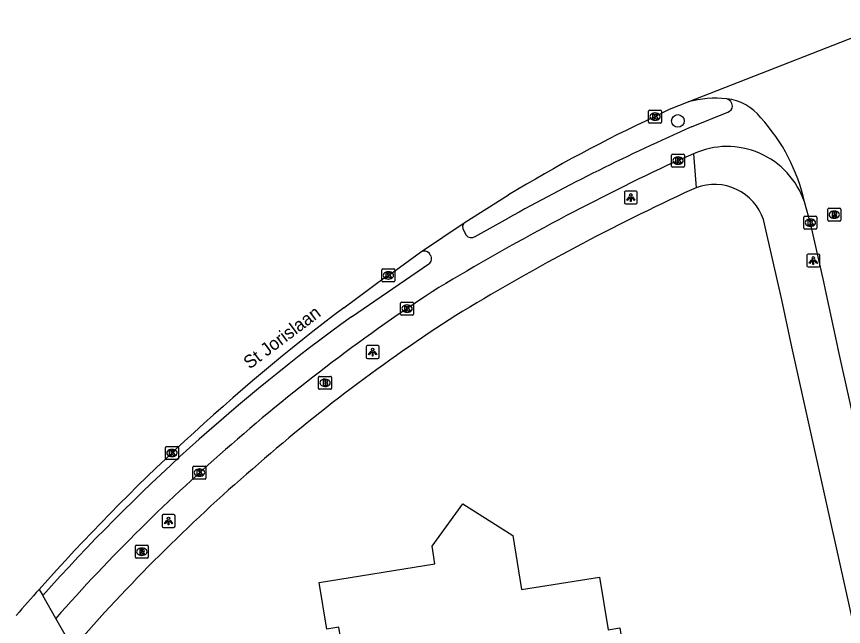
# Model space of a CAD drawing. Extents: x 162074 to 163034, y 381824 to 382557.
# Drawn here: x 162127.2 to 162191, y 382422.7 to 382469.8 of the extents above; entities that cross this region are included whole.
import ezdxf

# ---------------------------------------------------------------- set-up
doc = ezdxf.new("R2010")
doc.units = 0
for name, color, linetype in [('IMGEO_Boom', 7, 'Continuous'), ('IMGEO_Brandkraan', 7, 'Continuous'), ('IMGEO_Fietspad_open', 7, 'Continuous'), ('IMGEO_Kolk', 7, 'Continuous'), ('IMGEO_Lichtpunt', 7, 'Continuous'), ('IMGEO_Openbare_ruimte_label', 7, 'Continuous'), ('IMGEO_Pand', 7, 'Continuous'), ('IMGEO_Rijbaan_lokaal_gesloten', 7, 'Continuous'), ('IMGEO_Rijbaan_lokaal_open', 7, 'Continuous'), ('IMGEO_Rioolput', 7, 'Continuous'), ('IMGEO_Voetpad_open', 7, 'Continuous')]:
    doc.layers.add(name, color=color, linetype=linetype)

msp = doc.modelspace()

# ---------------------------------------------------------------- linework, layer by layer
at = {"layer": 'IMGEO_Boom'}
msp.add_circle((162178.215, 382461.753), 0.489, dxfattribs=at)
at = {"layer": 'IMGEO_Brandkraan'}
for p, q in [((162150.492, 382441.12), (162150.492, 382441.972)), ((162150.567, 382442.046), (162151.419, 382442.046)), ((162150.98, 382441.826), (162151.005, 382441.826)), ((162151.493, 382441.972), (162151.493, 382441.12)), ((162151.419, 382441.046), (162150.567, 382441.046)), ((162151.003, 382441.266), (162150.978, 382441.266))]:
    msp.add_line(p, q, dxfattribs=at)
for points in [[(162150.492, 382441.12), (162150.492, 382441.972)], [(162150.567, 382442.046), (162151.419, 382442.046)], [(162150.84, 382441.746), (162150.84, 382441.346), (162151.053, 382441.346)], [(162151.071, 382441.746), (162150.84, 382441.746)], [(162151.019, 382441.665), (162150.965, 382441.665), (162150.965, 382441.589)], [(162150.965, 382441.589), (162151.018, 382441.589)], [(162151.027, 382441.513), (162150.965, 382441.513), (162150.965, 382441.432)], [(162151.493, 382441.972), (162151.493, 382441.12)], [(162151.419, 382441.046), (162150.567, 382441.046)], [(162150.965, 382441.432), (162151.027, 382441.432)]]:
    msp.add_lwpolyline(points, dxfattribs=at)
for centre, radius, start, end in [((162150.569, 382441.97), 0.0765, 91.55205, 178.44795), ((162150.569, 382441.97), 0.0765, 91.55205, 178.44795), ((162151.02, 382441.627), 0.0379, 267.82845, 90.93552), ((162151.028, 382441.472), 0.0404, 269.87594, 90.50774), ((162151.075, 382441.601), 0.145, 59.4692, 91.53667), ((162151.1, 382441.648), 0.0922, 285.51372, 58.15012), ((162151.105, 382441.456), 0.105, 301.31148, 78.98903), ((162151.417, 382441.97), 0.0765, 1.55205, 88.44795), ((162151.417, 382441.97), 0.0765, 1.55205, 88.44795), ((162150.569, 382441.122), 0.0765, 181.55205, 268.44795), ((162150.569, 382441.122), 0.0765, 181.55205, 268.44795), ((162151.059, 382441.597), 0.251, 268.66757, 293.53466), ((162151.417, 382441.122), 0.0765, 271.55205, 358.44795), ((162151.417, 382441.122), 0.0765, 271.55205, 358.44795)]:
    msp.add_arc(centre, radius, start, end, dxfattribs=at)
for centre, major_axis, ratio, start_param, end_param in [((162150.979, 382441.546), (-0.387, 0.002), 0.722429, 4.712389, 7.853982), ((162151.004, 382441.546), (-0.39, 0.002), 0.717154, 1.570796, 4.712389)]:
    msp.add_ellipse(centre, major_axis=major_axis, ratio=ratio, start_param=start_param, end_param=end_param, dxfattribs=at)
at = {"layer": 'IMGEO_Fietspad_open'}
for points in [[(162179.269, 382461.291), (162182.069, 382462.438)], [(162179.415, 382459.217), (162177.42, 382458.33)], [(162162.565, 382452.829), (162165.111, 382454.246)], [(162161.693, 382453.268), (162161.87, 382452.952)], [(162159.111, 382451.405), (162159.051, 382451.522)], [(162153.022, 382446.64), (162158.987, 382450.717)], [(162130.214, 382423.372), (162129.203, 382425.13)]]:
    msp.add_lwpolyline(points, dxfattribs=at)
for centre, radius, start, end in [((162181.827, 382462.882), 0.6, 1.60576, 74.63662), ((162181.935, 382462.911), 0.492, 285.78425, 358.55187), ((162246.114, 382309.206), 166.127, 113.72679, 119.18295), ((162182.022, 382453.496), 6.287, 18.59446, 114.50236), ((162262.207, 382278.438), 198.872, 115.23564, 121.00365), ((162162.099, 382453.553), 0.496, 127.38587, 215.03305), ((162162.281, 382453.25), 0.508, 215.95295, 303.97466), ((162158.642, 382451.186), 0.53, 39.41333, 121.36375), ((162158.762, 382451.113), 0.455, 299.62258, 39.94366), ((162235.023, 382332.793), 138.36, 122.94926, 131.26785), ((162240.849, 382325.442), 149.675, 125.92929, 138.2386), ((162236.385, 382329.699), 141.587, 130.85624, 138.57861)]:
    msp.add_arc(centre, radius, start, end, dxfattribs=at)
at = {"layer": 'IMGEO_Kolk'}
for p, q in [((162176.03, 382462.588), (162176.882, 382462.588)), ((162175.955, 382461.662), (162175.955, 382462.514)), ((162176.443, 382462.368), (162176.468, 382462.368)), ((162176.956, 382462.514), (162176.956, 382461.662)), ((162176.882, 382461.588), (162176.03, 382461.588)), ((162176.466, 382461.808), (162176.441, 382461.808)), ((162177.735, 382458.27), (162177.735, 382459.122)), ((162177.81, 382459.196), (162178.662, 382459.196)), ((162178.223, 382458.976), (162178.248, 382458.976)), ((162178.736, 382459.122), (162178.736, 382458.27)), ((162178.662, 382458.196), (162177.81, 382458.196)), ((162178.246, 382458.416), (162178.221, 382458.416)), ((162187.947, 382453.48), (162187.947, 382454.332)), ((162188.022, 382454.406), (162188.874, 382454.406)), ((162188.948, 382454.332), (162188.948, 382453.48)), ((162188.458, 382453.626), (162188.433, 382453.626)), ((162188.435, 382454.186), (162188.46, 382454.186)), ((162188.874, 382453.406), (162188.022, 382453.406)), ((162155.375, 382449.411), (162155.375, 382450.263)), ((162155.45, 382450.337), (162156.302, 382450.337)), ((162155.863, 382450.117), (162155.888, 382450.117)), ((162156.376, 382450.263), (162156.376, 382449.411)), ((162156.302, 382449.337), (162155.45, 382449.337)), ((162155.886, 382449.557), (162155.861, 382449.557)), ((162156.817, 382446.848), (162156.817, 382447.7)), ((162156.892, 382447.774), (162157.744, 382447.774)), ((162157.305, 382447.554), (162157.33, 382447.554)), ((162157.818, 382447.7), (162157.818, 382446.848)), ((162157.744, 382446.774), (162156.892, 382446.774)), ((162157.328, 382446.994), (162157.303, 382446.994)), ((162138.675, 382435.707), (162138.675, 382436.559)), ((162138.75, 382436.633), (162139.602, 382436.633)), ((162139.163, 382436.413), (162139.188, 382436.413)), ((162139.676, 382436.559), (162139.676, 382435.707)), ((162139.186, 382435.853), (162139.161, 382435.853)), ((162139.602, 382435.633), (162138.75, 382435.633)), ((162140.873, 382435.121), (162141.725, 382435.121)), ((162140.798, 382434.195), (162140.798, 382435.047)), ((162141.286, 382434.901), (162141.311, 382434.901)), ((162141.799, 382435.047), (162141.799, 382434.195)), ((162141.725, 382434.121), (162140.873, 382434.121)), ((162141.309, 382434.341), (162141.284, 382434.341))]:
    msp.add_line(p, q, dxfattribs=at)
for points in [[(162176.03, 382462.588), (162176.882, 382462.588)], [(162175.955, 382461.662), (162175.955, 382462.514)], [(162176.276, 382462.288), (162176.399, 382462.288), (162176.399, 382462.137), (162176.529, 382462.288), (162176.693, 382462.288), (162176.547, 382462.137), (162176.7, 382461.888), (162176.548, 382461.888), (162176.463, 382462.052), (162176.399, 382461.985), (162176.399, 382461.888), (162176.276, 382461.888), (162176.276, 382462.288)], [(162176.956, 382462.514), (162176.956, 382461.662)], [(162176.882, 382461.588), (162176.03, 382461.588)], [(162177.735, 382458.27), (162177.735, 382459.122)], [(162177.81, 382459.196), (162178.662, 382459.196)], [(162178.056, 382458.896), (162178.179, 382458.896), (162178.179, 382458.745), (162178.309, 382458.896), (162178.473, 382458.896), (162178.327, 382458.745), (162178.48, 382458.496), (162178.328, 382458.496), (162178.243, 382458.66), (162178.179, 382458.593), (162178.179, 382458.496), (162178.056, 382458.496), (162178.056, 382458.896)], [(162178.736, 382459.122), (162178.736, 382458.27)], [(162178.662, 382458.196), (162177.81, 382458.196)], [(162187.947, 382453.48), (162187.947, 382454.332)], [(162188.022, 382454.406), (162188.874, 382454.406)], [(162188.948, 382454.332), (162188.948, 382453.48)], [(162188.268, 382454.106), (162188.391, 382454.106), (162188.391, 382453.955), (162188.521, 382454.106), (162188.685, 382454.106), (162188.539, 382453.955), (162188.692, 382453.706), (162188.54, 382453.706), (162188.455, 382453.87), (162188.391, 382453.803), (162188.391, 382453.706), (162188.268, 382453.706), (162188.268, 382454.106)], [(162188.874, 382453.406), (162188.022, 382453.406)], [(162155.375, 382449.411), (162155.375, 382450.263)], [(162155.45, 382450.337), (162156.302, 382450.337)], [(162155.696, 382450.037), (162155.819, 382450.037), (162155.819, 382449.886), (162155.949, 382450.037), (162156.113, 382450.037), (162155.967, 382449.886), (162156.12, 382449.637), (162155.968, 382449.637), (162155.883, 382449.801), (162155.819, 382449.734), (162155.819, 382449.637), (162155.696, 382449.637), (162155.696, 382450.037)], [(162156.376, 382450.263), (162156.376, 382449.411)], [(162156.302, 382449.337), (162155.45, 382449.337)], [(162156.817, 382446.848), (162156.817, 382447.7)], [(162156.892, 382447.774), (162157.744, 382447.774)], [(162157.138, 382447.474), (162157.261, 382447.474), (162157.261, 382447.323), (162157.391, 382447.474), (162157.555, 382447.474), (162157.409, 382447.323), (162157.562, 382447.074), (162157.41, 382447.074), (162157.325, 382447.238), (162157.261, 382447.171), (162157.261, 382447.074), (162157.138, 382447.074), (162157.138, 382447.474)], [(162157.818, 382447.7), (162157.818, 382446.848)], [(162157.744, 382446.774), (162156.892, 382446.774)], [(162138.675, 382435.707), (162138.675, 382436.559)], [(162138.75, 382436.633), (162139.602, 382436.633)], [(162139.676, 382436.559), (162139.676, 382435.707)], [(162138.996, 382436.333), (162139.119, 382436.333), (162139.119, 382436.182), (162139.249, 382436.333), (162139.413, 382436.333), (162139.267, 382436.182), (162139.42, 382435.933), (162139.268, 382435.933), (162139.183, 382436.097), (162139.119, 382436.03), (162139.119, 382435.933), (162138.996, 382435.933), (162138.996, 382436.333)], [(162139.602, 382435.633), (162138.75, 382435.633)], [(162140.873, 382435.121), (162141.725, 382435.121)], [(162140.798, 382434.195), (162140.798, 382435.047)], [(162141.119, 382434.821), (162141.242, 382434.821), (162141.242, 382434.67), (162141.372, 382434.821), (162141.536, 382434.821), (162141.39, 382434.67), (162141.543, 382434.421), (162141.391, 382434.421), (162141.306, 382434.585), (162141.242, 382434.518), (162141.242, 382434.421), (162141.119, 382434.421), (162141.119, 382434.821)], [(162141.799, 382435.047), (162141.799, 382434.195)], [(162141.725, 382434.121), (162140.873, 382434.121)]]:
    msp.add_lwpolyline(points, dxfattribs=at)
for centre, start, end in [((162176.032, 382462.512), 91.55205, 178.44795), ((162176.032, 382462.512), 91.55205, 178.44795), ((162176.88, 382462.512), 1.55205, 88.44795), ((162176.88, 382462.512), 1.55205, 88.44795), ((162176.032, 382461.664), 181.55205, 268.44795), ((162176.032, 382461.664), 181.55205, 268.44795), ((162176.88, 382461.664), 271.55205, 358.44795), ((162176.88, 382461.664), 271.55205, 358.44795), ((162177.812, 382459.12), 91.55205, 178.44795), ((162177.812, 382459.12), 91.55205, 178.44795), ((162178.66, 382459.12), 1.55205, 88.44795), ((162178.66, 382459.12), 1.55205, 88.44795), ((162177.812, 382458.272), 181.55205, 268.44795), ((162177.812, 382458.272), 181.55205, 268.44795), ((162178.66, 382458.272), 271.55205, 358.44795), ((162178.66, 382458.272), 271.55205, 358.44795), ((162188.024, 382454.33), 91.55205, 178.44795), ((162188.024, 382454.33), 91.55205, 178.44795), ((162188.872, 382454.33), 1.55205, 88.44795), ((162188.872, 382454.33), 1.55205, 88.44795), ((162188.024, 382453.482), 181.55205, 268.44795), ((162188.024, 382453.482), 181.55205, 268.44795), ((162188.872, 382453.482), 271.55205, 358.44795), ((162188.872, 382453.482), 271.55205, 358.44795), ((162155.452, 382450.261), 91.55205, 178.44795), ((162155.452, 382450.261), 91.55205, 178.44795), ((162156.3, 382450.261), 1.55205, 88.44795), ((162156.3, 382450.261), 1.55205, 88.44795), ((162155.452, 382449.413), 181.55205, 268.44795), ((162155.452, 382449.413), 181.55205, 268.44795), ((162156.3, 382449.413), 271.55205, 358.44795), ((162156.3, 382449.413), 271.55205, 358.44795), ((162156.894, 382447.698), 91.55205, 178.44795), ((162156.894, 382447.698), 91.55205, 178.44795), ((162157.742, 382447.698), 1.55205, 88.44795), ((162157.742, 382447.698), 1.55205, 88.44795), ((162156.894, 382446.85), 181.55205, 268.44795), ((162156.894, 382446.85), 181.55205, 268.44795), ((162157.742, 382446.85), 271.55205, 358.44795), ((162157.742, 382446.85), 271.55205, 358.44795), ((162138.752, 382436.557), 91.55205, 178.44795), ((162138.752, 382436.557), 91.55205, 178.44795), ((162139.6, 382436.557), 1.55205, 88.44795), ((162139.6, 382436.557), 1.55205, 88.44795), ((162138.752, 382435.709), 181.55205, 268.44795), ((162138.752, 382435.709), 181.55205, 268.44795), ((162139.6, 382435.709), 271.55205, 358.44795), ((162139.6, 382435.709), 271.55205, 358.44795), ((162140.875, 382435.045), 91.55205, 178.44795), ((162140.875, 382435.045), 91.55205, 178.44795), ((162141.723, 382435.045), 1.55205, 88.44795), ((162141.723, 382435.045), 1.55205, 88.44795), ((162140.875, 382434.197), 181.55205, 268.44795), ((162140.875, 382434.197), 181.55205, 268.44795), ((162141.723, 382434.197), 271.55205, 358.44795), ((162141.723, 382434.197), 271.55205, 358.44795)]:
    msp.add_arc(centre, 0.0765, start, end, dxfattribs=at)
for centre, major_axis, ratio, start_param, end_param in [((162176.442, 382462.088), (-0.387, 0.002), 0.722429, 4.712389, 7.853982), ((162176.467, 382462.088), (-0.39, 0.002), 0.717154, 1.570796, 4.712389), ((162178.222, 382458.696), (-0.387, 0.002), 0.722429, 4.712389, 7.853982), ((162178.247, 382458.696), (-0.39, 0.002), 0.717154, 1.570796, 4.712389), ((162188.434, 382453.906), (-0.387, 0.002), 0.722429, 4.712389, 7.853982), ((162188.459, 382453.906), (-0.39, 0.002), 0.717154, 1.570796, 4.712389), ((162155.862, 382449.837), (-0.387, 0.002), 0.722429, 4.712389, 7.853982), ((162155.887, 382449.837), (-0.39, 0.002), 0.717154, 1.570796, 4.712389), ((162157.304, 382447.274), (-0.387, 0.002), 0.722429, 4.712389, 7.853982), ((162157.329, 382447.274), (-0.39, 0.002), 0.717154, 1.570796, 4.712389), ((162139.162, 382436.133), (-0.387, 0.002), 0.722429, 4.712389, 7.853982), ((162139.187, 382436.133), (-0.39, 0.002), 0.717154, 1.570796, 4.712389), ((162141.285, 382434.621), (-0.387, 0.002), 0.722429, 4.712389, 7.853982), ((162141.31, 382434.621), (-0.39, 0.002), 0.717154, 1.570796, 4.712389)]:
    msp.add_ellipse(centre, major_axis=major_axis, ratio=ratio, start_param=start_param, end_param=end_param, dxfattribs=at)
at = {"layer": 'IMGEO_Lichtpunt'}
for p, q in [((162174.086, 382456.247), (162174.086, 382455.44)), ((162174.086, 382456.247), (162174.086, 382455.44)), ((162174.988, 382456.342), (162174.18, 382456.342)), ((162174.988, 382456.342), (162174.18, 382456.342)), ((162175.082, 382455.44), (162175.082, 382456.247)), ((162175.082, 382455.44), (162175.082, 382456.247)), ((162174.18, 382455.346), (162174.988, 382455.346)), ((162174.18, 382455.346), (162174.988, 382455.346)), ((162188.169, 382451.386), (162188.169, 382450.579)), ((162188.169, 382451.386), (162188.169, 382450.579)), ((162189.071, 382451.481), (162188.263, 382451.481)), ((162189.071, 382451.481), (162188.263, 382451.481)), ((162189.165, 382450.579), (162189.165, 382451.386)), ((162189.165, 382450.579), (162189.165, 382451.386)), ((162188.263, 382450.485), (162189.071, 382450.485)), ((162188.263, 382450.485), (162189.071, 382450.485)), ((162154.164, 382444.321), (162154.164, 382443.514)), ((162154.164, 382444.321), (162154.164, 382443.514)), ((162155.066, 382444.416), (162154.258, 382444.416)), ((162155.066, 382444.416), (162154.258, 382444.416)), ((162155.16, 382443.514), (162155.16, 382444.321)), ((162155.16, 382443.514), (162155.16, 382444.321)), ((162154.258, 382443.42), (162155.066, 382443.42)), ((162154.258, 382443.42), (162155.066, 382443.42)), ((162138.414, 382431.292), (162138.414, 382430.485)), ((162138.414, 382431.292), (162138.414, 382430.485)), ((162139.316, 382431.387), (162138.508, 382431.387)), ((162139.316, 382431.387), (162138.508, 382431.387)), ((162139.41, 382430.485), (162139.41, 382431.292)), ((162139.41, 382430.485), (162139.41, 382431.292)), ((162138.508, 382430.391), (162139.316, 382430.391)), ((162138.508, 382430.391), (162139.316, 382430.391))]:
    msp.add_line(p, q, dxfattribs=at)
for points in [[(162174.46, 382455.911), (162174.499, 382455.883), (162174.311, 382455.621), (162174.273, 382455.648), (162174.46, 382455.911)], [(162174.562, 382455.863), (162174.609, 382455.863), (162174.609, 382455.541), (162174.562, 382455.541), (162174.562, 382455.863)], [(162174.672, 382455.883), (162174.71, 382455.91), (162174.897, 382455.648), (162174.858, 382455.62), (162174.672, 382455.883)], [(162188.543, 382451.05), (162188.582, 382451.022), (162188.394, 382450.76), (162188.356, 382450.787), (162188.543, 382451.05)], [(162188.755, 382451.022), (162188.793, 382451.049), (162188.98, 382450.787), (162188.941, 382450.759), (162188.755, 382451.022)], [(162188.645, 382451.002), (162188.692, 382451.002), (162188.692, 382450.68), (162188.645, 382450.68), (162188.645, 382451.002)], [(162154.538, 382443.985), (162154.577, 382443.957), (162154.389, 382443.695), (162154.351, 382443.722), (162154.538, 382443.985)], [(162154.64, 382443.937), (162154.687, 382443.937), (162154.687, 382443.615), (162154.64, 382443.615), (162154.64, 382443.937)], [(162154.75, 382443.957), (162154.788, 382443.984), (162154.975, 382443.722), (162154.936, 382443.694), (162154.75, 382443.957)], [(162138.788, 382430.956), (162138.827, 382430.928), (162138.639, 382430.666), (162138.601, 382430.693), (162138.788, 382430.956)], [(162138.89, 382430.908), (162138.937, 382430.908), (162138.937, 382430.586), (162138.89, 382430.586), (162138.89, 382430.908)], [(162139, 382430.928), (162139.038, 382430.955), (162139.225, 382430.693), (162139.186, 382430.665), (162139, 382430.928)]]:
    msp.add_lwpolyline(points, dxfattribs=at)
for centre in [(162174.585, 382456.045), (162188.668, 382451.184), (162154.663, 382444.119), (162138.913, 382431.09)]:
    msp.add_circle(centre, 0.0994, dxfattribs=at)
for centre, start, end in [((162174.18, 382456.247), 90, 180), ((162174.18, 382456.247), 90, 180), ((162174.988, 382456.247), 0, 90), ((162174.988, 382456.247), 0, 90), ((162174.18, 382455.44), 180, 270), ((162174.18, 382455.44), 180, 270), ((162174.988, 382455.44), 270, 0), ((162174.988, 382455.44), 270, 360), ((162188.263, 382451.386), 90, 180), ((162188.263, 382451.386), 90, 180), ((162189.071, 382451.386), 0, 90), ((162189.071, 382451.386), 0, 90), ((162188.263, 382450.579), 180, 270), ((162188.263, 382450.579), 180, 270), ((162189.071, 382450.579), 270, 0), ((162189.071, 382450.579), 270, 360), ((162154.258, 382444.321), 90, 180), ((162154.258, 382444.321), 90, 180), ((162155.066, 382444.321), 0, 90), ((162155.066, 382444.321), 0, 90), ((162154.258, 382443.514), 180, 270), ((162154.258, 382443.514), 180, 270), ((162155.066, 382443.514), 270, 0), ((162155.066, 382443.514), 270, 360), ((162138.508, 382431.292), 90, 180), ((162138.508, 382431.292), 90, 180), ((162139.316, 382431.292), 0, 90), ((162139.316, 382431.292), 0, 90), ((162138.508, 382430.485), 180, 270), ((162138.508, 382430.485), 180, 270), ((162139.316, 382430.485), 270, 0), ((162139.316, 382430.485), 270, 360)]:
    msp.add_arc(centre, 0.0946, start, end, dxfattribs=at)
at = {"layer": 'IMGEO_Pand'}
msp.add_lwpolyline([(162147.47, 382396.22), (162156.995, 382397.888), (162154.118, 382415.777), (162153.181, 382415.626), (162152.046, 382422.682), (162151.116, 382422.533), (162150.537, 382426.138), (162159.472, 382427.575), (162159.252, 382428.94), (162161.617, 382432.212), (162164.135, 382430.614), (162165.471, 382429.766), (162166.143, 382425.588), (162172.176, 382426.558), (162172.831, 382422.489), (162173.748, 382422.637), (162174.908, 382415.427), (162175.834, 382415.576), (162176.973, 382408.494), (162177.894, 382408.642), (162180.179, 382394.433)], dxfattribs=at)
at = {"layer": 'IMGEO_Rijbaan_lokaal_gesloten'}
for points in [[(162179.019, 382463.222), (162195.861, 382469.81)], [(162176.456, 382462.089), (162177.565, 382462.654), (162179.019, 382463.222)], [(162161.798, 382453.947), (162165.154, 382456.041)], [(162158.366, 382451.638), (162161.798, 382453.947)], [(162152.432, 382447.343), (162155.664, 382449.726), (162155.876, 382449.838), (162158.366, 382451.638)]]:
    msp.add_lwpolyline(points, dxfattribs=at)
for centre, radius, start, end in [((162223.854, 382359.932), 112.617, 114.88984, 121.415), ((162252.69, 382315.328), 165.77, 127.21469, 138.29636), ((162246.655, 382320.59), 157.763, 138.26506, 139.23839)]:
    msp.add_arc(centre, radius, start, end, dxfattribs=at)
at = {"layer": 'IMGEO_Rijbaan_lokaal_open'}
msp.add_lwpolyline([(162199.089, 382406.015), (162195.379, 382422.687), (162190.555, 382444.279), (162190.524, 382444.432), (162189.611, 382448.718), (162189.469, 382449.352), (162188.481, 382453.776), (162187.981, 382455.501)], dxfattribs=at)
for centre, radius, start, end in [((162181.114, 382455.745), 7.765, 83.55561, 105.65517), ((162181.58, 382459.625), 3.858, 37.98781, 83.96578), ((162174.18, 382452.482), 14.128, 12.33803, 42.34733)]:
    msp.add_arc(centre, radius, start, end, dxfattribs=at)
at = {"layer": 'IMGEO_Rioolput'}
for p, q in [((162189.782, 382454.099), (162189.782, 382454.951)), ((162189.857, 382455.025), (162190.709, 382455.025)), ((162190.783, 382454.951), (162190.783, 382454.099)), ((162190.293, 382454.245), (162190.268, 382454.245)), ((162190.27, 382454.805), (162190.295, 382454.805)), ((162190.709, 382454.025), (162189.857, 382454.025)), ((162136.349, 382428.084), (162136.349, 382428.936)), ((162136.424, 382429.01), (162137.276, 382429.01)), ((162136.837, 382428.79), (162136.862, 382428.79)), ((162137.35, 382428.936), (162137.35, 382428.084)), ((162136.86, 382428.23), (162136.835, 382428.23)), ((162137.276, 382428.01), (162136.424, 382428.01))]:
    msp.add_line(p, q, dxfattribs=at)
for points in [[(162189.782, 382454.099), (162189.782, 382454.951)], [(162189.857, 382455.025), (162190.709, 382455.025)], [(162190.783, 382454.951), (162190.783, 382454.099)], [(162190.371, 382454.723), (162190.119, 382454.725), (162190.119, 382454.325)], [(162190.119, 382454.325), (162190.243, 382454.325), (162190.243, 382454.487), (162190.254, 382454.487)], [(162190.297, 382454.644), (162190.243, 382454.644), (162190.243, 382454.563)], [(162190.243, 382454.563), (162190.295, 382454.563)], [(162190.301, 382454.458), (162190.372, 382454.325), (162190.512, 382454.325), (162190.447, 382454.451)], [(162190.709, 382454.025), (162189.857, 382454.025)], [(162136.349, 382428.084), (162136.349, 382428.936)], [(162136.424, 382429.01), (162137.276, 382429.01)], [(162136.938, 382428.708), (162136.686, 382428.71), (162136.686, 382428.31)], [(162137.35, 382428.936), (162137.35, 382428.084)], [(162136.686, 382428.31), (162136.81, 382428.31), (162136.81, 382428.472), (162136.821, 382428.472)], [(162136.864, 382428.629), (162136.81, 382428.629), (162136.81, 382428.548)], [(162136.81, 382428.548), (162136.862, 382428.548)], [(162136.868, 382428.443), (162136.939, 382428.31), (162137.079, 382428.31), (162137.014, 382428.436)], [(162137.276, 382428.01), (162136.424, 382428.01)]]:
    msp.add_lwpolyline(points, dxfattribs=at)
for centre, radius, start, end in [((162189.859, 382454.949), 0.0765, 91.55205, 178.44795), ((162189.859, 382454.949), 0.0765, 91.55205, 178.44795), ((162190.707, 382454.949), 0.0765, 1.55205, 88.44795), ((162190.707, 382454.949), 0.0765, 1.55205, 88.44795), ((162190.253, 382454.434), 0.0533, 26.02933, 88.69889), ((162190.279, 382454.752), 0.19, 274.7715, 282.96867), ((162190.303, 382454.548), 0.0964, 77.00612, 93.18647), ((162190.317, 382454.605), 0.0378, 276.66336, 79.67722), ((162190.37, 382454.613), 0.109, 350.36119, 89.41601), ((162190.368, 382454.613), 0.112, 277.58423, 350.98172), ((162190.352, 382454.398), 0.108, 29.51342, 73.79051), ((162189.859, 382454.101), 0.0765, 181.55205, 268.44795), ((162189.859, 382454.101), 0.0765, 181.55205, 268.44795), ((162190.707, 382454.101), 0.0765, 271.55205, 358.44795), ((162190.707, 382454.101), 0.0765, 271.55205, 358.44795), ((162136.426, 382428.934), 0.0765, 91.55205, 178.44795), ((162136.426, 382428.934), 0.0765, 91.55205, 178.44795), ((162136.937, 382428.598), 0.109, 350.36119, 89.41601), ((162137.274, 382428.934), 0.0765, 1.55205, 88.44795), ((162137.274, 382428.934), 0.0765, 1.55205, 88.44795), ((162136.426, 382428.086), 0.0765, 181.55205, 268.44795), ((162136.426, 382428.086), 0.0765, 181.55205, 268.44795), ((162136.82, 382428.419), 0.0533, 26.02933, 88.69889), ((162136.846, 382428.737), 0.19, 274.7715, 282.96867), ((162136.87, 382428.533), 0.0964, 77.00612, 93.18647), ((162136.884, 382428.59), 0.0378, 276.66336, 79.67722), ((162136.935, 382428.598), 0.112, 277.58423, 350.98172), ((162136.919, 382428.383), 0.108, 29.51342, 73.79051), ((162137.274, 382428.086), 0.0765, 271.55205, 358.44795), ((162137.274, 382428.086), 0.0765, 271.55205, 358.44795)]:
    msp.add_arc(centre, radius, start, end, dxfattribs=at)
for centre, major_axis, ratio, start_param, end_param in [((162190.269, 382454.525), (-0.387, 0.002), 0.722429, 4.712389, 7.853982), ((162190.294, 382454.525), (-0.39, 0.002), 0.717154, 1.570796, 4.712389), ((162136.836, 382428.51), (-0.387, 0.002), 0.722429, 4.712389, 7.853982), ((162136.861, 382428.51), (-0.39, 0.002), 0.717154, 1.570796, 4.712389)]:
    msp.add_ellipse(centre, major_axis=major_axis, ratio=ratio, start_param=start_param, end_param=end_param, dxfattribs=at)
at = {"layer": 'IMGEO_Voetpad_open'}
for points in [[(162179.415, 382459.217), (162179.627, 382456.597)], [(162179.627, 382456.597), (162178.738, 382456.198)], [(162211.289, 382334.856), (162210.341, 382339.51), (162207.52, 382351.925), (162206.767, 382355.478), (162206.435, 382356.971), (162187.002, 382444.317), (162186.247, 382447.946), (162184.832, 382454.138)], [(162128.927, 382425.611), (162129.203, 382425.13)], [(162131.537, 382421.069), (162130.214, 382423.372)]]:
    msp.add_lwpolyline(points, dxfattribs=at)
for centre, radius, start, end in [((162181.037, 382452.844), 4.009, 18.83011, 110.59495), ((162255.552, 382291.593), 181.646, 115.01629, 121.33441), ((162231.928, 382336.537), 131.011, 122.73168, 131.34362), ((162233.709, 382332.576), 135.167, 130.80116, 139.1036)]:
    msp.add_arc(centre, radius, start, end, dxfattribs=at)

# ---------------------------------------------------------------- texts
at = {"layer": 'IMGEO_Openbare_ruimte_label'}
msp.add_text('St Jorislaan', height=1, rotation=36.91571, dxfattribs=at).set_placement((162145.166, 382442.561))

doc.saveas('drawing.dxf')
